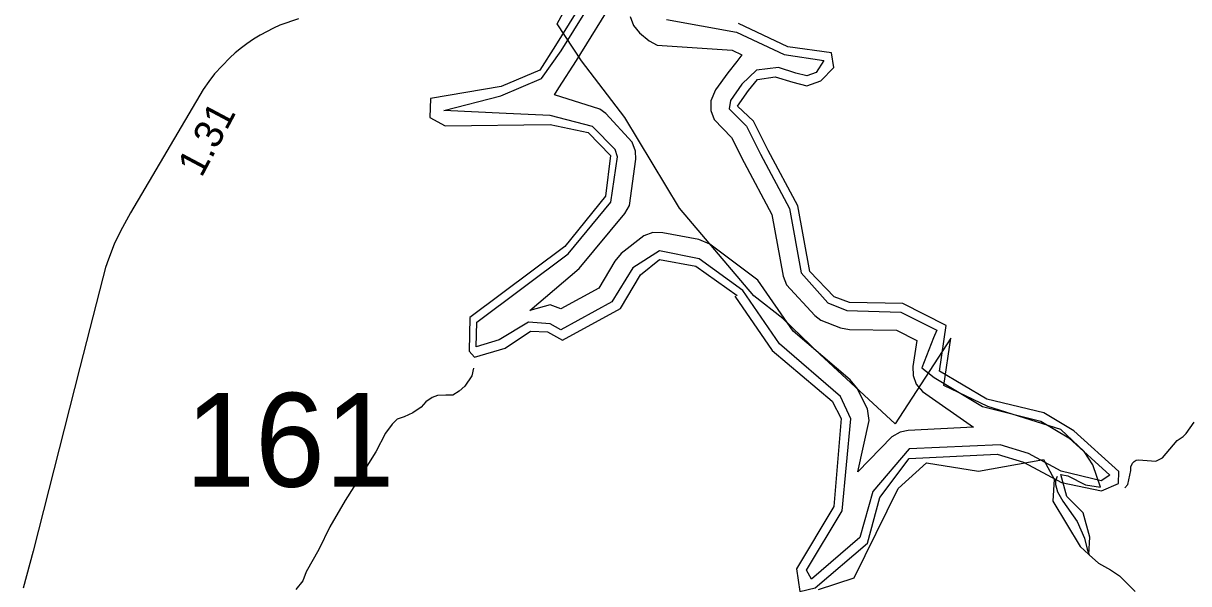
# Model space of a CAD drawing. Extents: x 1383679 to 1536984, y 460658 to 651027.
# Drawn here: x 1399099 to 1404192, y 511196 to 513644 of the extents above; entities that cross this region are included whole.
import ezdxf

# ---------------------------------------------------------------- set-up
doc = ezdxf.new("R2010")
doc.units = 0
for name, color, linetype in [('Default', 7, 'Continuous'), ('Exist Boundary Political City Limit New', 7, 'Continuous'), ('Exist Hydrographic Bay Label', 7, 'Continuous'), ('Exist Hydrographic Buffer Line', 7, 'Continuous'), ('Exist Hydrographic Lake Shore', 7, 'Continuous'), ('Exist Hydrographic Misc Water Feature', 7, 'Continuous'), ('Exist Road Secondary Mileage Hundredths English Label', 7, 'Continuous'), ('Exist Road Secondary Structure Standard Bridge Number Label', 7, 'Continuous'), ('Exist Road Secondary Type 51 Attributed', 7, 'Continuous'), ('Map Preparation Boundary City Limit Buffer Line', 7, 'Continuous')]:
    doc.layers.add(name, color=color, linetype=linetype)

msp = doc.modelspace()

# ---------------------------------------------------------------- linework, layer by layer
at = {"layer": 'Default'}
for points in [[(1403603.5, 511652.6), (1403598.4, 511556.2), (1403717.9, 511358), (1403755.5, 511322.9), (1403760.6, 511399), (1403730.2, 511505.5), (1403659.2, 511576.5), (1403633.9, 511672.9), (1403664.4, 511667.8), (1403740.4, 511627.2), (1403806.2, 511617.1), (1403773, 511715.3), (1403735, 511772.8), (1403633.6, 511869.1), (1403314.2, 511969.8), (1403121.8, 512061.1), (1403152.1, 512269), (1402908.9, 511893.7), (1402579.4, 512198), (1402419, 512355.1), (1402292.2, 512453.6), (1401966.4, 512836.6), (1401728.1, 513232.3), (1401538.6, 513480.2), (1401431.8, 513641.3), (1401600.4, 513951.9)], [(1402574.6, 511170.7), (1402730.2, 511222.1), (1402921.8, 511612.3), (1403046, 511723.6), (1403274.1, 511688.1), (1403557.9, 511738.8), (1403603.5, 511652.6)]]:
    msp.add_lwpolyline(points, dxfattribs=at)
at = {"layer": 'Exist Boundary Political City Limit New'}
for points in [[(1403603.5, 511652.6), (1403598.4, 511556.2), (1403717.9, 511358), (1403755.5, 511322.9), (1403760.6, 511399), (1403730.2, 511505.5), (1403659.2, 511576.5), (1403633.9, 511672.9), (1403664.4, 511667.8), (1403740.4, 511627.2), (1403806.2, 511617.1), (1403773, 511715.3), (1403735, 511772.8), (1403633.6, 511869.1), (1403314.2, 511969.8), (1403121.8, 512061.1), (1403152.1, 512269), (1402908.9, 511893.7), (1402579.4, 512198), (1402419, 512355.1), (1402292.2, 512453.6), (1401966.4, 512836.6), (1401728.1, 513232.3), (1401538.6, 513480.2), (1401431.8, 513641.3), (1401600.4, 513951.9)], [(1402574.6, 511170.7), (1402730.2, 511222.1), (1402921.8, 511612.3), (1403046, 511723.6), (1403274.1, 511688.1), (1403557.9, 511738.8), (1403603.5, 511652.6)]]:
    msp.add_lwpolyline(points, dxfattribs=at)
at = {"layer": 'Exist Hydrographic Bay Label'}
for points in [[(1401597, 513825.6), (1401425, 513546.7), (1401356.1, 513439.8), (1401188, 513367.7), (1400878, 513314.9), (1400876, 513232.8), (1400942.1, 513195.4), (1401401, 513202.6), (1401566.9, 513166.4), (1401665, 513065.9), (1401643.9, 512889.1), (1401465, 512669.5), (1401050, 512359.5), (1401047, 512211.8), (1401071, 512185.1), (1401205, 512225.1), (1401314.9, 512298.4), (1401390, 512296.8), (1401456, 512259.4), (1401708.9, 512398.8), (1401796, 512544.7), (1401879.9, 512612), (1402037.9, 512582.6), (1402219, 512454.2)], [(1403470.5, 511726.8), (1403635.5, 511638.2), (1403810.5, 511601.9), (1403885.4, 511633.1), (1403886.5, 511685.6), (1403690.4, 511863.6), (1403558.5, 511941.7), (1403309.5, 512002.5), (1403103.5, 512124.8), (1403132.5, 512324.5), (1402942.5, 512420.3), (1402709.5, 512424.9), (1402642.5, 512449.2), (1402536.5, 512559.7), (1402483.5, 512846.3), (1402354.5, 513088.5), (1402289.6, 513216.2), (1402219.6, 513281.7)], [(1402208.5, 512451.4), (1402371.4, 512215), (1402633.5, 511993.1), (1402673.5, 511916.9), (1402641.5, 511533.4), (1402477.4, 511261), (1402492.5, 511162.3), (1402559.5, 511177.3), (1402788.5, 511373), (1402842.4, 511572.1), (1402970.5, 511743.4), (1403354.5, 511762), (1403470.5, 511726.8)]]:
    msp.add_lwpolyline(points, dxfattribs=at)
at = {"layer": 'Exist Hydrographic Buffer Line'}
for points in [[(1401910.4, 513660.9), (1402216.5, 513605.1), (1402424.4, 513507.1), (1402597.5, 513481), (1402564.7, 513429), (1402522.7, 513414.8), (1402475.4, 513426.8), (1402398.8, 513450.5), (1402303.3, 513439.8), (1402239.5, 513377.8), (1402189, 513307), (1402184, 513270.1), (1402259, 513193.9), (1402320.7, 513072.5), (1402447.2, 512835.1), (1402499, 512554.5), (1402615.6, 512423.6), (1402697.7, 512389.4), (1402934.6, 512382.5), (1403090.7, 512303.8), (1403077.3, 512269.3), (1403026.2, 512138.4), (1403079.6, 512096.3), (1403291, 511970.2), (1403545.1, 511906.3), (1403668.5, 511833.3), (1403848, 511670.3), (1403809, 511645.9), (1403634.6, 511687.2), (1403491.4, 511764.1), (1403367.9, 511802.4), (1402970.5, 511785.4), (1402812.3, 511598.1), (1402755, 511397.4), (1402542.9, 511216.2), (1402521.1, 511254.9), (1402677.6, 511514.8), (1402715.3, 511915.6), (1402670.9, 512013.8), (1402403.3, 512244.2), (1402243.3, 512476.2), (1402052.5, 512614.5), (1401878.7, 512650.6), (1401762.4, 512575.3), (1401671.6, 512427.9), (1401447.7, 512304.5), (1401401.2, 512331), (1401307.2, 512337.7), (1401179.2, 512261), (1401078.8, 512231.1), (1401081, 512338.5), (1401480.3, 512636.8), (1401666.3, 512863.2), (1401696.1, 513060.6), (1401685, 513093.2), (1401587, 513193.6), (1401400.9, 513241), (1401209.9, 513249.8), (1400936.5, 513262.5), (1401186.2, 513327.6), (1401363.3, 513402.4), (1401450, 513524.4), (1401622.4, 513803.9)], [(1401751.2, 513673.7), (1401765.5, 513634.6), (1401792.3, 513602.6), (1401834.3, 513568.1), (1401869.4, 513548.1), (1402196.7, 513526), (1402238.8, 513506.1), (1402217.4, 513477.4), (1402177.4, 513428.2), (1402123.9, 513353.4), (1402103.4, 513304.6), (1402103.4, 513262.9), (1402117.6, 513223.8), (1402194.1, 513145.1), (1402249.5, 513036.2), (1402370.8, 512808.3), (1402420.4, 512539.9), (1402434.4, 512501.8), (1402557.9, 512368.2), (1402584.4, 512347.4), (1402670.5, 512314.2), (1402709, 512307), (1402914.8, 512302.9), (1403003.3, 512258.3), (1402986.7, 512144.2), (1402987.2, 512106.1), (1403001.4, 512066.9), (1403028.3, 512035), (1403251.2, 511879.2), (1402966.6, 511865.4), (1402931.4, 511858.3), (1402895.3, 511837.4), (1402746.7, 511684.4), (1402794.9, 511908.9), (1402788.2, 511960), (1402741.7, 512050.9), (1402712.9, 512086.8), (1402463.1, 512298.4), (1402309.3, 512521.6), (1402098.8, 512679.8), (1402051.3, 512699.8), (1401893.3, 512729.2), (1401850.6, 512729.5), (1401811.4, 512715.2), (1401712.4, 512637.7), (1401684.4, 512605.5), (1401613.9, 512487.5), (1401448.3, 512396.2), (1401402.2, 512414.3), (1401312.6, 512390.1), (1401528.2, 512572.7), (1401728.4, 512812.7), (1401748.1, 512847.4), (1401775.5, 513051.1), (1401774.6, 513086.1), (1401760.3, 513125.3), (1401644.3, 513249.5), (1401618.3, 513269.6), (1401420, 513331.5), (1401439.4, 513362), (1401517.3, 513481.1), (1401690.5, 513761.9)]]:
    msp.add_lwpolyline(points, dxfattribs=at)
at = {"layer": 'Exist Hydrographic Lake Shore'}
for points in [[(1402640.5, 513450.7), (1402630.5, 513514.4), (1402439.5, 513541.2), (1402224.5, 513642.5)], [(1402219.6, 513281.7), (1402268.7, 513350.5), (1402307.5, 513398.2), (1402385.1, 513410.1), (1402462.6, 513386.2), (1402522.5, 513371), (1402585, 513392.2), (1402640.5, 513450.7)]]:
    msp.add_lwpolyline(points, dxfattribs=at)
at = {"layer": 'Exist Hydrographic Misc Water Feature'}
for points in [[(1401065.9, 512137.6), (1401059.3, 512104), (1401028.2, 512058.7), (1401003.8, 512037), (1400975.5, 512019.6), (1400945.5, 512020.2), (1400909.4, 512018.4), (1400885.2, 512009.1), (1400858.7, 511989.9), (1400838.3, 511966.6), (1400801.8, 511942.7), (1400763.4, 511925.4), (1400733.1, 511914.5), (1400710.7, 511892.8), (1400681.9, 511853.2), (1400640.1, 511771.9), (1400571.9, 511663.3), (1400505.6, 511558.8), (1400439.2, 511444.4), (1400391.1, 511345.3), (1400335.1, 511248), (1400320.3, 511208.9), (1400289.5, 511170.9)], [(1403913.4, 511614.2), (1403925.7, 511628.6), (1403939.1, 511690.3), (1403939.4, 511706.3), (1403945.8, 511722.1), (1403953.9, 511730), (1403962.1, 511735.8), (1403972.1, 511737.6), (1404048, 511731.8), (1404078.2, 511745.2), (1404141.9, 511821.7), (1404168.4, 511839.1), (1404180.7, 511852.8), (1404215.9, 511901)], [(1403616.5, 511664.3), (1403610, 511645.8), (1403609.7, 511629.8), (1403619, 511597.6), (1403642.1, 511557.1), (1403704.2, 511467.7), (1403736.6, 511395), (1403747.6, 511346.8), (1403757, 511322.6), (1403798.3, 511285.7), (1403849.6, 511256.5), (1403889.1, 511229.7), (1403958.5, 511162.2)]]:
    msp.add_lwpolyline(points, dxfattribs=at)
at = {"layer": 'Exist Road Secondary Type 51 Attributed'}
msp.add_lwpolyline([(1400302.4, 513663), (1400220.6, 513635.4), (1400192.1, 513622.6), (1400134.6, 513592.6), (1400104.8, 513574.2), (1400076.2, 513554.8), (1400052, 513536.8), (1400024.3, 513514.3), (1400001.4, 513493.8), (1399934.6, 513423.1), (1399909.2, 513390.2), (1399885.3, 513355.3), (1399566.9, 512816.6), (1399523.5, 512735.4), (1399496.8, 512679.5), (1399471.2, 512613.3), (1399458.8, 512576.6), (1399446.4, 512532.1), (1399346.3, 512140.4), (1399141.6, 511338.4), (1399099.1, 511176.9)], dxfattribs=at)
at = {"layer": 'Map Preparation Boundary City Limit Buffer Line'}
for points in [[(1403603.5, 511652.6), (1403598.4, 511556.2), (1403717.9, 511358), (1403755.5, 511322.9), (1403760.6, 511399), (1403730.2, 511505.5), (1403659.2, 511576.5), (1403633.9, 511672.9), (1403664.4, 511667.8), (1403740.4, 511627.2), (1403806.2, 511617.1), (1403773, 511715.3), (1403735, 511772.8), (1403633.6, 511869.1), (1403314.2, 511969.8), (1403121.8, 512061.1), (1403152.1, 512269), (1402908.9, 511893.7), (1402579.4, 512198), (1402419, 512355.1), (1402292.2, 512453.6), (1401966.4, 512836.6), (1401728.1, 513232.3), (1401538.6, 513480.2), (1401431.8, 513641.3), (1401600.4, 513951.9)], [(1403603.5, 511652.6), (1403598.4, 511556.2), (1403717.9, 511358), (1403755.5, 511322.9), (1403760.6, 511399), (1403730.2, 511505.5), (1403659.2, 511576.5), (1403633.9, 511672.9), (1403664.4, 511667.8), (1403740.4, 511627.2), (1403806.2, 511617.1), (1403773, 511715.3), (1403735, 511772.8), (1403633.6, 511869.1), (1403314.2, 511969.8), (1403121.8, 512061.1), (1403152.1, 512269), (1402908.9, 511893.7), (1402579.4, 512198), (1402419, 512355.1), (1402292.2, 512453.6), (1401966.4, 512836.6), (1401728.1, 513232.3), (1401538.6, 513480.2), (1401431.8, 513641.3), (1401600.4, 513951.9)], [(1402574.6, 511170.7), (1402730.2, 511222.1), (1402921.8, 511612.3), (1403046, 511723.6), (1403274.1, 511688.1), (1403557.9, 511738.8), (1403603.5, 511652.6)], [(1402574.6, 511170.7), (1402730.2, 511222.1), (1402921.8, 511612.3), (1403046, 511723.6), (1403274.1, 511688.1), (1403557.9, 511738.8), (1403603.5, 511652.6)]]:
    msp.add_lwpolyline(points, dxfattribs=at)

# ---------------------------------------------------------------- texts
at = {"layer": 'Exist Road Secondary Mileage Hundredths English Label'}
msp.add_text('1.31', height=125, rotation=62.0126, dxfattribs=at).set_placement((1399878, 512966.4))
at = {"layer": 'Exist Road Secondary Structure Standard Bridge Number Label'}
msp.add_text('161', height=410.1, dxfattribs=at).set_placement((1399806.8, 511619.6))

doc.saveas('drawing.dxf')
